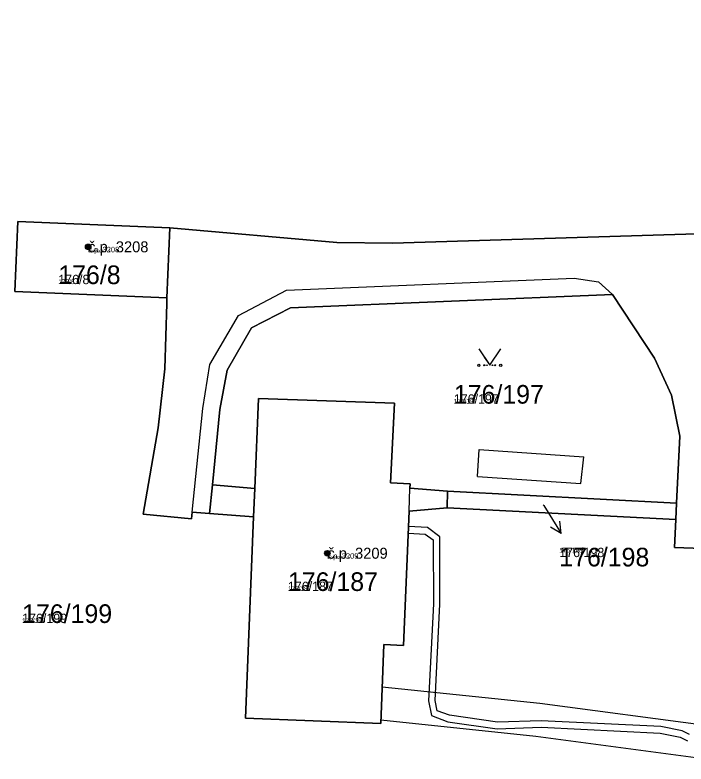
# Model space of a CAD drawing. Extents: x -759873 to -758487, y -975024 to -973516.
# Drawn here: x -759723.9 to -759662.7, y -974838.7 to -974770.4 of the extents above; entities that cross this region are included whole.
import ezdxf

# ---------------------------------------------------------------- set-up
doc = ezdxf.new("R2010")
doc.units = 0
for name, color, linetype in [('KAT_02_hranice parcel', 7, 'Continuous'), ('KAT_03_1000_st čísla parcelní', 7, 'Continuous'), ('KAT_03_1000_čísla parcelní', 7, 'Continuous'), ('KAT_03_1000_čísla popisná', 7, 'Continuous'), ('KAT_03_250_st čísla parcelní', 7, 'Continuous'), ('KAT_03_250_čísla parcelní', 7, 'Continuous'), ('KAT_03_250_čísla popisná', 7, 'Continuous'), ('KAT_03_500_st čísla parcelní', 7, 'Continuous'), ('KAT_03_500_čísla parcelní', 7, 'Continuous'), ('KAT_03_500_čísla popisná', 7, 'Continuous'), ('KAT_04_vnitřní kresba', 7, 'Continuous'), ('KAT_05_1000_značky kultur', 7, 'Continuous'), ('KAT_05_250_značky kultur', 7, 'Continuous'), ('KAT_05_500_značky kultur', 7, 'Continuous'), ('KAT_07_1000_značky budov', 7, 'Continuous'), ('KAT_07_250_značky budov', 7, 'Continuous'), ('KAT_07_500_značky budov', 7, 'Continuous'), ('KAT_10_věcná břemena', 7, 'Continuous'), ('KAT_12_pomocná šipka', 7, 'Continuous'), ('KAT_14_plocha_budovy', 7, 'Continuous'), ('KAT_14_plocha_pozemek', 7, 'Continuous')]:
    doc.layers.add(name, color=color, linetype=linetype)

msp = doc.modelspace()

# ---------------------------------------------------------------- linework, layer by layer
at = {"layer": 'KAT_02_hranice parcel'}
for p, q in [((-759710.05, -974796.15), (-759709.76, -974789.79)), ((-759705.88, -974813.21), (-759706.15, -974815.83)), ((-759684.47, -974815.31), (-759684.43, -974813.8)), ((-759684.43, -974813.8), (-759663.52, -974814.89)), ((-759684.47, -974815.31), (-759663.58, -974816.36)), ((-759663.58, -974816.36), (-759663.52, -974814.89))]:
    msp.add_line(p, q, dxfattribs=at)
for points in [[(-759709.76, -974789.79), (-759694.52, -974791.11), (-759689.46, -974791.19), (-759651.79, -974790.02), (-759639.49, -974789.57), (-759635.49, -974788.88), (-759632.45, -974786.48), (-759630.15, -974781.17), (-759629.53, -974775.06), (-759629.82, -974770.06), (-759631.29, -974767.42), (-759632.24, -974766.61)], [(-759709.76, -974789.79), (-759723.64, -974789.21), (-759723.9, -974795.59), (-759710.05, -974796.15)], [(-759706.15, -974815.83), (-759707.73, -974815.71), (-759707.79, -974816.31), (-759712.19, -974815.88), (-759710.83, -974808), (-759710.23, -974802.63), (-759710.04, -974796.67), (-759710.05, -974796.15)], [(-759663.52, -974814.89), (-759663.23, -974808.76), (-759663.99, -974805.05), (-759665.53, -974801.65), (-759669.38, -974795.87), (-759698.75, -974797.08), (-759702.3, -974798.91), (-759704.55, -974802.75), (-759705.2, -974806.35), (-759705.88, -974813.21)], [(-759684.43, -974813.8), (-759687.86, -974813.51), (-759687.84, -974813.11), (-759689.64, -974813.04), (-759689.26, -974805.78), (-759701.69, -974805.34), (-759702.02, -974813.54), (-759705.88, -974813.21)], [(-759706.15, -974815.83), (-759702.13, -974816.14), (-759702.87, -974834.48), (-759690.52, -974834.98), (-759690.23, -974827.78), (-759688.43, -974827.86), (-759687.94, -974815.62), (-759684.47, -974815.31)], [(-759660.31, -974819.06), (-759663.72, -974818.93), (-759663.58, -974816.36)]]:
    msp.add_lwpolyline(points, dxfattribs=at)
at = {"layer": 'KAT_03_1000_čísla popisná'}
for centre in [(-759717.22, -974791.51), (-759695.39, -974819.45)]:
    msp.add_circle(centre, 0.25, dxfattribs=at)
at = {"layer": 'KAT_03_250_čísla popisná'}
for centre in [(-759717.22, -974791.51), (-759695.39, -974819.45)]:
    msp.add_circle(centre, 0.0625, dxfattribs=at)
at = {"layer": 'KAT_03_500_čísla popisná'}
for centre in [(-759717.22, -974791.51), (-759695.39, -974819.45)]:
    msp.add_circle(centre, 0.125, dxfattribs=at)
at = {"layer": 'KAT_04_vnitřní kresba'}
for p, q in [((-759699.12, -974795.47), (-759672.88, -974794.38)), ((-759672.88, -974794.38), (-759670.65, -974794.7)), ((-759670.65, -974794.7), (-759669.38, -974795.87)), ((-759703.49, -974797.78), (-759699.12, -974795.47)), ((-759706.13, -974802.24), (-759703.49, -974797.78)), ((-759706.77, -974806.24), (-759706.13, -974802.24)), ((-759707.73, -974815.71), (-759706.77, -974806.24)), ((-759681.68, -974812.45), (-759681.53, -974809.98)), ((-759681.53, -974809.98), (-759672, -974810.66)), ((-759672.25, -974813.08), (-759672, -974810.66)), ((-759681.68, -974812.45), (-759672.25, -974813.08)), ((-759702.13, -974816.14), (-759702.02, -974813.54)), ((-759687.94, -974815.62), (-759687.86, -974813.51))]:
    msp.add_line(p, q, dxfattribs=at)
at = {"layer": 'KAT_05_1000_značky kultur'}
msp.add_lwpolyline([(-759681.57, -974800.809), (-759680.57, -974802.31), (-759679.57, -974800.809)], dxfattribs=at)
for centre in [(-759681.57, -974802.309), (-759679.57, -974802.309)]:
    msp.add_circle(centre, 0.1, dxfattribs=at)
at = {"layer": 'KAT_05_250_značky kultur'}
msp.add_lwpolyline([(-759680.82, -974801.935), (-759680.57, -974802.31), (-759680.32, -974801.935)], dxfattribs=at)
for centre in [(-759680.82, -974802.31), (-759680.32, -974802.31)]:
    msp.add_circle(centre, 0.025, dxfattribs=at)
at = {"layer": 'KAT_05_500_značky kultur'}
msp.add_lwpolyline([(-759681.07, -974801.559), (-759680.57, -974802.31), (-759680.07, -974801.559)], dxfattribs=at)
for centre in [(-759681.07, -974802.31), (-759680.07, -974802.31)]:
    msp.add_circle(centre, 0.05, dxfattribs=at)
at = {"layer": 'KAT_07_1000_značky budov'}
for centre in [(-759717.227, -974791.509), (-759695.397, -974819.449)]:
    msp.add_circle(centre, 0.175, dxfattribs=at)
at = {"layer": 'KAT_07_250_značky budov'}
for centre in [(-759717.222, -974791.51), (-759695.392, -974819.45)]:
    msp.add_circle(centre, 0.0437, dxfattribs=at)
at = {"layer": 'KAT_07_500_značky budov'}
for centre in [(-759717.223, -974791.51), (-759695.393, -974819.45)]:
    msp.add_circle(centre, 0.0875, dxfattribs=at)
at = {"layer": 'KAT_10_věcná břemena'}
msp.add_lwpolyline([(-759662.34, -974835.98), (-759663, -974835.64), (-759664.95, -974835.26), (-759675.87, -974834.72), (-759679.86, -974834.85), (-759684.25, -974834.23), (-759685.38, -974833.82), (-759685.56, -974832.88), (-759685.12, -974824.09), (-759685.14, -974817.94), (-759686.24, -974817.1), (-759688, -974817.02), (-759688.02, -974817.62), (-759686.46, -974817.7), (-759685.74, -974818.24), (-759685.72, -974824.07), (-759686.16, -974832.92), (-759685.9, -974834.26), (-759684.39, -974834.81), (-759679.9, -974835.45), (-759675.87, -974835.32), (-759665.03, -974835.86), (-759663.2, -974836.22), (-759662.52, -974836.56)], dxfattribs=at)
msp.add_lwpolyline([(-759653.28, -974834.54), (-759653.08, -974829.35), (-759655.16, -974829.21), (-759655.72, -974832.61), (-759656.84, -974835.27), (-759658.39, -974834.86), (-759658.88, -974834.94), (-759660.4, -974835.21), (-759676, -974833.16), (-759690.39, -974831.65), (-759690.51, -974834.65), (-759676.36, -974836.14), (-759660.4, -974838.25), (-759659.78, -974838.14), (-759658.53, -974837.92), (-759655.73, -974838.67), (-759654.43, -974837.29)], close=True, dxfattribs=at)
at = {"layer": 'KAT_12_pomocná šipka'}
for p, q in [((-759675.69, -974815.04), (-759675.65, -974815.1)), ((-759675.65, -974815.1), (-759674.06, -974817.645)), ((-759674.06, -974817.645), (-759674.166, -974816.53)), ((-759674.06, -974817.645), (-759675.015, -974817.061))]:
    msp.add_line(p, q, dxfattribs=at)
at = {"layer": 'KAT_14_plocha_budovy'}
for points in [[(-759710.05, -974796.15), (-759709.76, -974789.79), (-759723.64, -974789.21), (-759723.9, -974795.59)], [(-759688.43, -974827.86), (-759687.94, -974815.62), (-759687.86, -974813.51), (-759687.84, -974813.11), (-759689.64, -974813.04), (-759689.26, -974805.78), (-759701.69, -974805.34), (-759702.02, -974813.54), (-759702.13, -974816.14), (-759702.87, -974834.48), (-759690.52, -974834.98), (-759690.23, -974827.78)]]:
    msp.add_lwpolyline(points, close=True, dxfattribs=at)
at = {"layer": 'KAT_14_plocha_pozemek'}
for points in [[(-759709.76, -974789.79), (-759723.64, -974789.21), (-759723.9, -974795.59), (-759710.05, -974796.15)], [(-759702.3, -974798.91), (-759704.55, -974802.75), (-759705.2, -974806.35), (-759705.88, -974813.21), (-759702.02, -974813.54), (-759701.69, -974805.34), (-759689.26, -974805.78), (-759689.64, -974813.04), (-759687.84, -974813.11), (-759687.86, -974813.51), (-759684.43, -974813.8), (-759663.52, -974814.89), (-759663.23, -974808.76), (-759663.99, -974805.05), (-759665.53, -974801.65), (-759669.38, -974795.87), (-759698.75, -974797.08)], [(-759684.43, -974813.8), (-759687.86, -974813.51), (-759687.84, -974813.11), (-759689.64, -974813.04), (-759689.26, -974805.78), (-759701.69, -974805.34), (-759702.02, -974813.54), (-759705.88, -974813.21), (-759706.15, -974815.83), (-759702.13, -974816.14), (-759702.87, -974834.48), (-759690.52, -974834.98), (-759690.23, -974827.78), (-759688.43, -974827.86), (-759687.94, -974815.62), (-759684.47, -974815.31)], [(-759663.58, -974816.36), (-759663.52, -974814.89), (-759684.43, -974813.8), (-759684.47, -974815.31)]]:
    msp.add_lwpolyline(points, close=True, dxfattribs=at)
for points in [[(-759660.31, -974819.06), (-759663.72, -974818.93), (-759663.58, -974816.36), (-759684.47, -974815.31), (-759687.94, -974815.62), (-759688.43, -974827.86), (-759690.23, -974827.78), (-759690.52, -974834.98), (-759702.87, -974834.48), (-759702.13, -974816.14), (-759706.15, -974815.83), (-759707.73, -974815.71), (-759707.79, -974816.31), (-759712.19, -974815.88), (-759710.83, -974808), (-759710.23, -974802.63), (-759710.04, -974796.67), (-759710.05, -974796.15), (-759723.9, -974795.59), (-759723.64, -974789.21), (-759709.76, -974789.79), (-759694.52, -974791.11), (-759689.46, -974791.19), (-759651.79, -974790.02)], [(-759651.79, -974790.02), (-759689.46, -974791.19), (-759694.52, -974791.11), (-759709.76, -974789.79), (-759710.05, -974796.15), (-759710.04, -974796.67), (-759710.23, -974802.63), (-759710.83, -974808), (-759712.19, -974815.88), (-759707.79, -974816.31), (-759707.73, -974815.71), (-759706.15, -974815.83), (-759705.88, -974813.21), (-759705.2, -974806.35), (-759704.55, -974802.75), (-759702.3, -974798.91), (-759698.75, -974797.08), (-759669.38, -974795.87), (-759665.53, -974801.65), (-759663.99, -974805.05), (-759663.23, -974808.76), (-759663.52, -974814.89), (-759663.58, -974816.36), (-759663.72, -974818.93), (-759660.31, -974819.06)]]:
    msp.add_lwpolyline(points, dxfattribs=at)

# ---------------------------------------------------------------- texts
at = {"layer": 'KAT_03_1000_st čísla parcelní'}
for s, p in [('176/8', (-759719.95, -974794.91)), ('176/187', (-759698.99, -974822.89))]:
    msp.add_text(s, height=1.7, dxfattribs=at).set_placement(p)
at = {"layer": 'KAT_03_1000_čísla parcelní'}
for s, p in [('176/197', (-759683.85, -974805.809)), ('176/198', (-759674.23, -974820.653)), ('176/199', (-759723.25, -974825.809))]:
    msp.add_text(s, height=1.7, dxfattribs=at).set_placement(p)
at = {"layer": 'KAT_03_1000_čísla popisná'}
for s, p in [('č.p. 3208', (-759717.22, -974792.01)), ('č.p. 3209', (-759695.39, -974819.95))]:
    msp.add_text(s, height=1, dxfattribs=at).set_placement(p)
at = {"layer": 'KAT_03_250_st čísla parcelní'}
for s, p in [('176/8', (-759719.95, -974794.91)), ('176/187', (-759698.99, -974822.89))]:
    msp.add_text(s, height=0.425, dxfattribs=at).set_placement(p)
at = {"layer": 'KAT_03_250_čísla parcelní'}
for s, p in [('176/197', (-759683.85, -974805.809)), ('176/198', (-759674.23, -974819.378)), ('176/199', (-759723.25, -974825.809))]:
    msp.add_text(s, height=0.425, dxfattribs=at).set_placement(p)
at = {"layer": 'KAT_03_250_čísla popisná'}
for s, p in [('č.p. 3208', (-759717.22, -974792.01)), ('č.p. 3209', (-759695.39, -974819.95))]:
    msp.add_text(s, height=0.25, dxfattribs=at).set_placement(p)
at = {"layer": 'KAT_03_500_st čísla parcelní'}
for s, p in [('176/8', (-759719.95, -974794.91)), ('176/187', (-759698.99, -974822.89))]:
    msp.add_text(s, height=0.85, dxfattribs=at).set_placement(p)
at = {"layer": 'KAT_03_500_čísla parcelní'}
for s, p in [('176/197', (-759683.85, -974805.809)), ('176/198', (-759674.23, -974819.803)), ('176/199', (-759723.25, -974825.809))]:
    msp.add_text(s, height=0.85, dxfattribs=at).set_placement(p)
at = {"layer": 'KAT_03_500_čísla popisná'}
for s, p in [('č.p. 3208', (-759717.22, -974792.01)), ('č.p. 3209', (-759695.39, -974819.95))]:
    msp.add_text(s, height=0.5, dxfattribs=at).set_placement(p)

doc.saveas('drawing.dxf')
